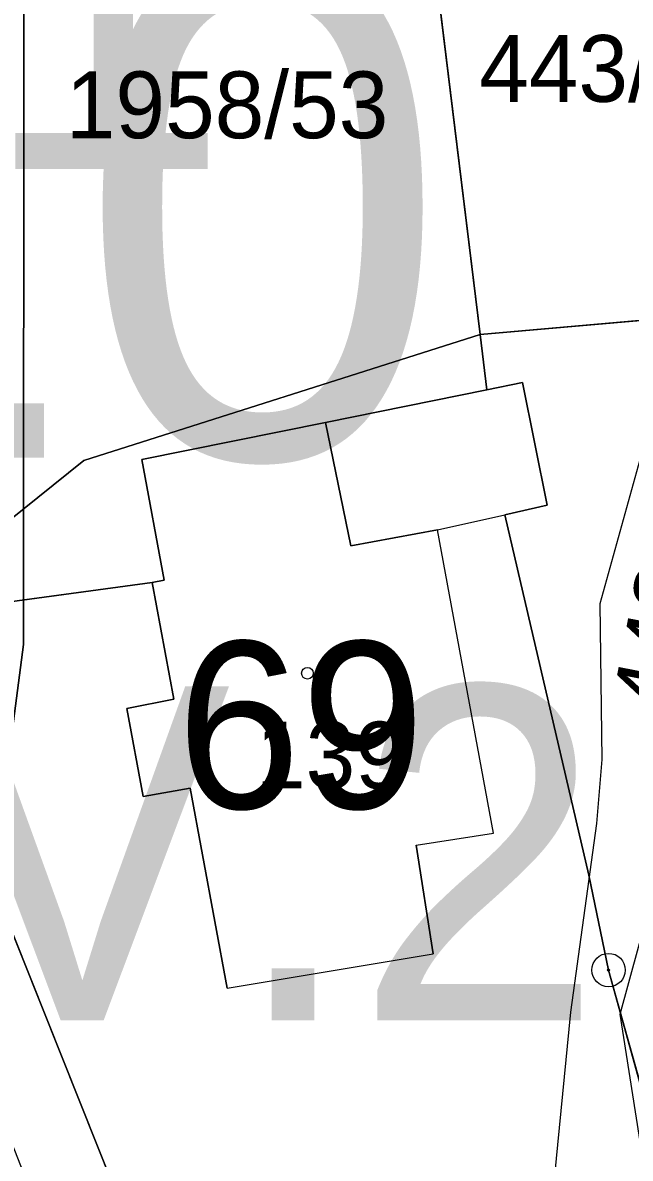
# Model space of a CAD drawing. Extents: x -706130 to -698555, y -971544 to -967260.
# Drawn here: x -704332.83 to -704314.62, y -969998.16 to -969964.14 of the extents above; entities that cross this region are included whole.
import ezdxf

# ---------------------------------------------------------------- set-up
doc = ezdxf.new("R2010")
doc.units = 0
for name, color, linetype in [('_Doplněk budov pro zastavěnost', 7, 'Continuous'), ('BPEJ hranice S', 7, 'Continuous'), ('BPEJ I-II trida ochrany S', 7, 'Continuous'), ('BPEJ kód', 7, 'Continuous'), ('Docházková izochrona - BUS S', 7, 'Continuous'), ('Docházková izochrona - VLAK N', 7, 'Continuous'), ('Hranice intravilán', 7, 'Continuous'), ('Kanalizace_stoka bez rozlišení N', 7, 'Continuous'), ('KN_Budovy', 7, 'Continuous'), ('KN_Budovy_cisla_domovni', 7, 'Continuous'), ('KN_Hranice_parcel', 7, 'Continuous'), ('KN_Hranice_parcel_vnitrni_kresba', 7, 'Continuous'), ('KN_Parcelni cisla', 7, 'Continuous'), ('KN_Polygon parcely', 7, 'Continuous'), ('KN_POZEMKY_13_ZASTAVENA PLOCHA', 7, 'Continuous'), ('KN_POZEMKY_14_OSTATNI PLOCHA', 7, 'Continuous'), ('KN_POZEMKY_5_ZAHRADA', 7, 'Continuous'), ('KN_POZEMKY_7_TTP', 7, 'Continuous'), ('KN_VYUZITI_26_ostatni plocha_jina plocha', 7, 'Continuous'), ('KN_Značky bodu BP', 7, 'Continuous'), ('KN_Značky budov', 7, 'Continuous'), ('Regulační bloky_číslo S NEZAPINAT', 7, 'Continuous'), ('Regulační kódy zastavěné S', 7, 'Continuous'), ('Záplavového území_aktivní zóna S', 7, 'Continuous')]:
    doc.layers.add(name, color=color, linetype=linetype)

msp = doc.modelspace()

# ---------------------------------------------------------------- linework, layer by layer
at = {"layer": '_Doplněk budov pro zastavěnost'}
for p, q in [((-704317.85, -969974.92), (-704318.92, -969975.14)), ((-704317.11, -969978.59), (-704317.85, -969974.92)), ((-704318.92, -969975.14), (-704323.76, -969976.12)), ((-704323.76, -969976.12), (-704323, -969979.81)), ((-704318.38, -969978.88), (-704317.11, -969978.59)), ((-704320.4, -969979.33), (-704318.38, -969978.88)), ((-704323, -969979.81), (-704320.4, -969979.33))]:
    msp.add_line(p, q, dxfattribs=at)
at = {"layer": 'BPEJ hranice S'}
for points in [[(-704335.419, -969998.163), (-704334.399, -969994.805), (-704334.374, -969994.615), (-704333.748, -969989.885), (-704332.806, -969982.766), (-704332.806, -969981.433), (-704332.804, -969978.702), (-704332.79, -969957.012), (-704332.606, -969956.18), (-704328.095, -969935.85), (-704326.488, -969928.602), (-704323.693, -969916.007), (-704323.101, -969913.339), (-704320.931, -969909.435), (-704307.455, -969885.197)], [(-704307.455, -969885.197), (-704320.931, -969909.435), (-704323.101, -969913.339), (-704323.693, -969916.007), (-704326.488, -969928.602), (-704328.095, -969935.85), (-704332.606, -969956.18), (-704332.79, -969957.012), (-704332.804, -969978.702), (-704332.806, -969981.433), (-704332.806, -969982.766), (-704333.748, -969989.885), (-704334.374, -969994.615), (-704334.399, -969994.805), (-704335.419, -969998.163)]]:
    msp.add_lwpolyline(points, dxfattribs=at)
at = {"layer": 'BPEJ I-II trida ochrany S'}
for p, q in [((-704321.08, -969957.5), (-704319.12, -969973.48)), ((-704319.12, -969973.48), (-704318.92, -969975.14)), ((-704318.92, -969975.14), (-704317.85, -969974.92)), ((-704317.85, -969974.92), (-704317.11, -969978.59)), ((-704317.11, -969978.59), (-704318.38, -969978.88)), ((-704318.38, -969978.88), (-704315.86, -969989.68)), ((-704328.82, -970002.23), (-704333.748, -969989.885)), ((-704315.86, -969989.68), (-704315.27, -969992.52)), ((-704315.27, -969992.52), (-704313.49, -969998.92))]:
    msp.add_line(p, q, dxfattribs=at)
at = {"layer": 'Docházková izochrona - BUS S'}
msp.add_arc((-704361.829, -969946.93), 400, 155.51821, 17.33949, dxfattribs=at)
at = {"layer": 'Docházková izochrona - VLAK N'}
msp.add_circle((-704165.451, -969778.767), 800, dxfattribs=at)
at = {"layer": 'Hranice intravilán'}
msp.add_lwpolyline([(-704328.82, -970002.23), (-704336.9, -969981.99), (-704339.02, -969982.75), (-704327.3, -970012.68)], dxfattribs=at)
at = {"layer": 'Kanalizace_stoka bez rozlišení N'}
msp.add_lwpolyline([(-704327.417, -970095.907), (-704321.171, -970094.457), (-704291.304, -970061.119), (-704296.035, -970046.854), (-704306.704, -970026.654), (-704311.283, -970016.989), (-704314.925, -969993.846), (-704307.349, -969966.183), (-704300.189, -969956.423), (-704286.701, -969946.436)], dxfattribs=at)
at = {"layer": 'KN_Budovy'}
msp.add_lwpolyline([(-704321.04, -969988.78), (-704318.72, -969988.42), (-704320.4, -969979.33), (-704323, -969979.81), (-704323.76, -969976.12), (-704329.26, -969977.23), (-704328.59, -969980.84), (-704328.95, -969980.91), (-704328.3, -969984.41), (-704329.71, -969984.68), (-704329.22, -969987.32), (-704327.81, -969987.07), (-704326.7, -969993.06), (-704320.53, -969992.03)], close=True, dxfattribs=at)
at = {"layer": 'KN_Hranice_parcel'}
for p, q in [((-704319.12, -969973.48), (-704321.08, -969957.5)), ((-704308.45, -969972.54), (-704319.12, -969973.48)), ((-704319.12, -969973.48), (-704318.92, -969975.14)), ((-704317.85, -969974.92), (-704318.92, -969975.14)), ((-704317.11, -969978.59), (-704317.85, -969974.92)), ((-704318.92, -969975.14), (-704323.76, -969976.12)), ((-704323.76, -969976.12), (-704329.26, -969977.23)), ((-704336.9, -969981.99), (-704328.82, -970002.23))]:
    msp.add_line(p, q, dxfattribs=at)
for points in [[(-704319.12, -969973.48), (-704331, -969977.26), (-704333.3, -969979.1), (-704335.57, -969980.91), (-704350.11, -969983.91)], [(-704329.26, -969977.23), (-704328.59, -969980.84), (-704328.95, -969980.91), (-704336.9, -969981.99)], [(-704313.49, -969998.92), (-704315.27, -969992.52), (-704315.86, -969989.68), (-704318.38, -969978.88), (-704317.11, -969978.59)]]:
    msp.add_lwpolyline(points, dxfattribs=at)
at = {"layer": 'KN_Hranice_parcel_vnitrni_kresba'}
for p, q in [((-704323.76, -969976.12), (-704323, -969979.81)), ((-704323, -969979.81), (-704320.4, -969979.33)), ((-704318.72, -969988.42), (-704320.4, -969979.33)), ((-704328.3, -969984.41), (-704328.95, -969980.91)), ((-704329.71, -969984.68), (-704328.3, -969984.41)), ((-704329.22, -969987.32), (-704329.71, -969984.68)), ((-704327.81, -969987.07), (-704329.22, -969987.32)), ((-704326.7, -969993.06), (-704327.81, -969987.07)), ((-704321.04, -969988.78), (-704318.72, -969988.42)), ((-704321.04, -969988.78), (-704320.53, -969992.03)), ((-704326.7, -969993.06), (-704320.53, -969992.03))]:
    msp.add_line(p, q, dxfattribs=at)
at = {"layer": 'KN_Polygon parcely'}
for points in [[(-704321.08, -969957.5), (-704319.12, -969973.48), (-704308.45, -969972.54), (-704309.48, -969966.33), (-704312.01, -969951.16)], [(-704331.13, -969956.05), (-704334.4, -969956.34), (-704338.41, -969956.69), (-704356.97, -969958.32), (-704350.11, -969983.91), (-704335.57, -969980.91), (-704333.3, -969979.1), (-704331, -969977.26), (-704319.12, -969973.48), (-704321.08, -969957.5)], [(-704318.92, -969975.14), (-704317.85, -969974.92), (-704317.11, -969978.59), (-704318.38, -969978.88), (-704315.86, -969989.68), (-704315.27, -969992.52), (-704313.49, -969998.92), (-704313.97, -969994.18), (-704311.27, -969980.63), (-704308.45, -969972.54), (-704319.12, -969973.48)], [(-704319.12, -969973.48), (-704331, -969977.26), (-704333.3, -969979.1), (-704335.57, -969980.91), (-704350.11, -969983.91), (-704349.47, -969986.98), (-704339.02, -969982.75), (-704336.9, -969981.99), (-704328.95, -969980.91), (-704328.59, -969980.84), (-704329.26, -969977.23), (-704323.76, -969976.12), (-704318.92, -969975.14)], [(-704328.59, -969980.84), (-704328.95, -969980.91), (-704336.9, -969981.99), (-704328.82, -970002.23), (-704313.49, -969998.92), (-704315.27, -969992.52), (-704315.86, -969989.68), (-704318.38, -969978.88), (-704317.11, -969978.59), (-704317.85, -969974.92), (-704318.92, -969975.14), (-704323.76, -969976.12), (-704329.26, -969977.23)], [(-704336.9, -969981.99), (-704339.02, -969982.75), (-704327.3, -970012.68), (-704318.35, -970031.1), (-704315.54, -970029.85), (-704324.92, -970012.01), (-704328.82, -970002.23)]]:
    msp.add_lwpolyline(points, close=True, dxfattribs=at)
at = {"layer": 'KN_POZEMKY_13_ZASTAVENA PLOCHA'}
for p, q in [((-704318.92, -969975.14), (-704317.85, -969974.92)), ((-704317.85, -969974.92), (-704317.11, -969978.59)), ((-704323.76, -969976.12), (-704318.92, -969975.14)), ((-704329.26, -969977.23), (-704323.76, -969976.12)), ((-704328.59, -969980.84), (-704329.26, -969977.23)), ((-704317.11, -969978.59), (-704318.38, -969978.88)), ((-704318.38, -969978.88), (-704315.86, -969989.68)), ((-704336.9, -969981.99), (-704328.95, -969980.91)), ((-704328.95, -969980.91), (-704328.59, -969980.84)), ((-704328.82, -970002.23), (-704336.9, -969981.99)), ((-704315.86, -969989.68), (-704315.27, -969992.52)), ((-704315.27, -969992.52), (-704313.49, -969998.92))]:
    msp.add_line(p, q, dxfattribs=at)
at = {"layer": 'KN_POZEMKY_14_OSTATNI PLOCHA'}
for p, q in [((-704321.08, -969957.5), (-704319.12, -969973.48)), ((-704319.12, -969973.48), (-704331, -969977.26)), ((-704331, -969977.26), (-704319.12, -969973.48)), ((-704319.12, -969973.48), (-704318.92, -969975.14)), ((-704318.92, -969975.14), (-704323.76, -969976.12)), ((-704323.76, -969976.12), (-704329.26, -969977.23)), ((-704331, -969977.26), (-704333.3, -969979.1)), ((-704333.3, -969979.1), (-704331, -969977.26)), ((-704329.26, -969977.23), (-704328.59, -969980.84)), ((-704328.95, -969980.91), (-704336.9, -969981.99)), ((-704328.59, -969980.84), (-704328.95, -969980.91))]:
    msp.add_line(p, q, dxfattribs=at)
at = {"layer": 'KN_POZEMKY_5_ZAHRADA'}
msp.add_line((-704336.9, -969981.99), (-704328.82, -970002.23), dxfattribs=at)
at = {"layer": 'KN_POZEMKY_7_TTP'}
for p, q in [((-704319.12, -969973.48), (-704321.08, -969957.5)), ((-704319.12, -969973.48), (-704308.45, -969972.54)), ((-704308.45, -969972.54), (-704319.12, -969973.48)), ((-704318.92, -969975.14), (-704319.12, -969973.48)), ((-704317.85, -969974.92), (-704318.92, -969975.14)), ((-704317.11, -969978.59), (-704317.85, -969974.92)), ((-704318.38, -969978.88), (-704317.11, -969978.59)), ((-704315.86, -969989.68), (-704318.38, -969978.88)), ((-704315.27, -969992.52), (-704315.86, -969989.68)), ((-704313.49, -969998.92), (-704315.27, -969992.52))]:
    msp.add_line(p, q, dxfattribs=at)
at = {"layer": 'KN_VYUZITI_26_ostatni plocha_jina plocha'}
for p, q in [((-704321.08, -969957.5), (-704319.12, -969973.48)), ((-704319.12, -969973.48), (-704331, -969977.26)), ((-704331, -969977.26), (-704319.12, -969973.48)), ((-704319.12, -969973.48), (-704318.92, -969975.14)), ((-704318.92, -969975.14), (-704323.76, -969976.12)), ((-704323.76, -969976.12), (-704329.26, -969977.23)), ((-704331, -969977.26), (-704333.3, -969979.1)), ((-704333.3, -969979.1), (-704331, -969977.26)), ((-704329.26, -969977.23), (-704328.59, -969980.84)), ((-704328.95, -969980.91), (-704336.9, -969981.99)), ((-704328.59, -969980.84), (-704328.95, -969980.91))]:
    msp.add_line(p, q, dxfattribs=at)
at = {"layer": 'KN_Značky bodu BP'}
for radius in [0.5, 0.0303]:
    msp.add_circle((-704315.27, -969992.52), radius, dxfattribs=at)
at = {"layer": 'KN_Značky budov'}
msp.add_circle((-704324.297, -969983.629), 0.175, dxfattribs=at)
at = {"layer": 'Záplavového území_aktivní zóna S'}
msp.add_lwpolyline([(-704314.233, -969976.877), (-704315.53, -969981.545), (-704315.478, -969986.214), (-704315.633, -969988.133), (-704316.412, -969993.787), (-704316.938, -969999.188)], dxfattribs=at)

# ---------------------------------------------------------------- texts
at = {"layer": 'BPEJ kód'}
msp.add_text('7.44.10', height=15, dxfattribs=at).set_placement((-704386.986, -969977.168))
at = {"layer": 'KN_Budovy_cisla_domovni'}
msp.add_text('69', height=5, dxfattribs=at).set_placement((-704328.217, -969987.679))
at = {"layer": 'KN_Parcelni cisla'}
for s, p in [('443/13', (-704319.15, -969966.51)), ('1958/53', (-704331.54, -969967.6)), ('139', (-704325.84, -969987.08))]:
    msp.add_text(s, height=2, dxfattribs=at).set_placement(p)
msp.add_text('443/11', height=2, rotation=79, dxfattribs=at).set_placement((-704313.225, -969984.952))
at = {"layer": 'Regulační bloky_číslo S NEZAPINAT'}
msp.add_text('031', height=10, dxfattribs=at).set_placement((-704348.943, -969968.525))
at = {"layer": 'Regulační kódy zastavěné S'}
msp.add_text('SV.2.20.60', height=10, dxfattribs=at).set_placement((-704344.428, -969994.022))

doc.saveas('drawing.dxf')
